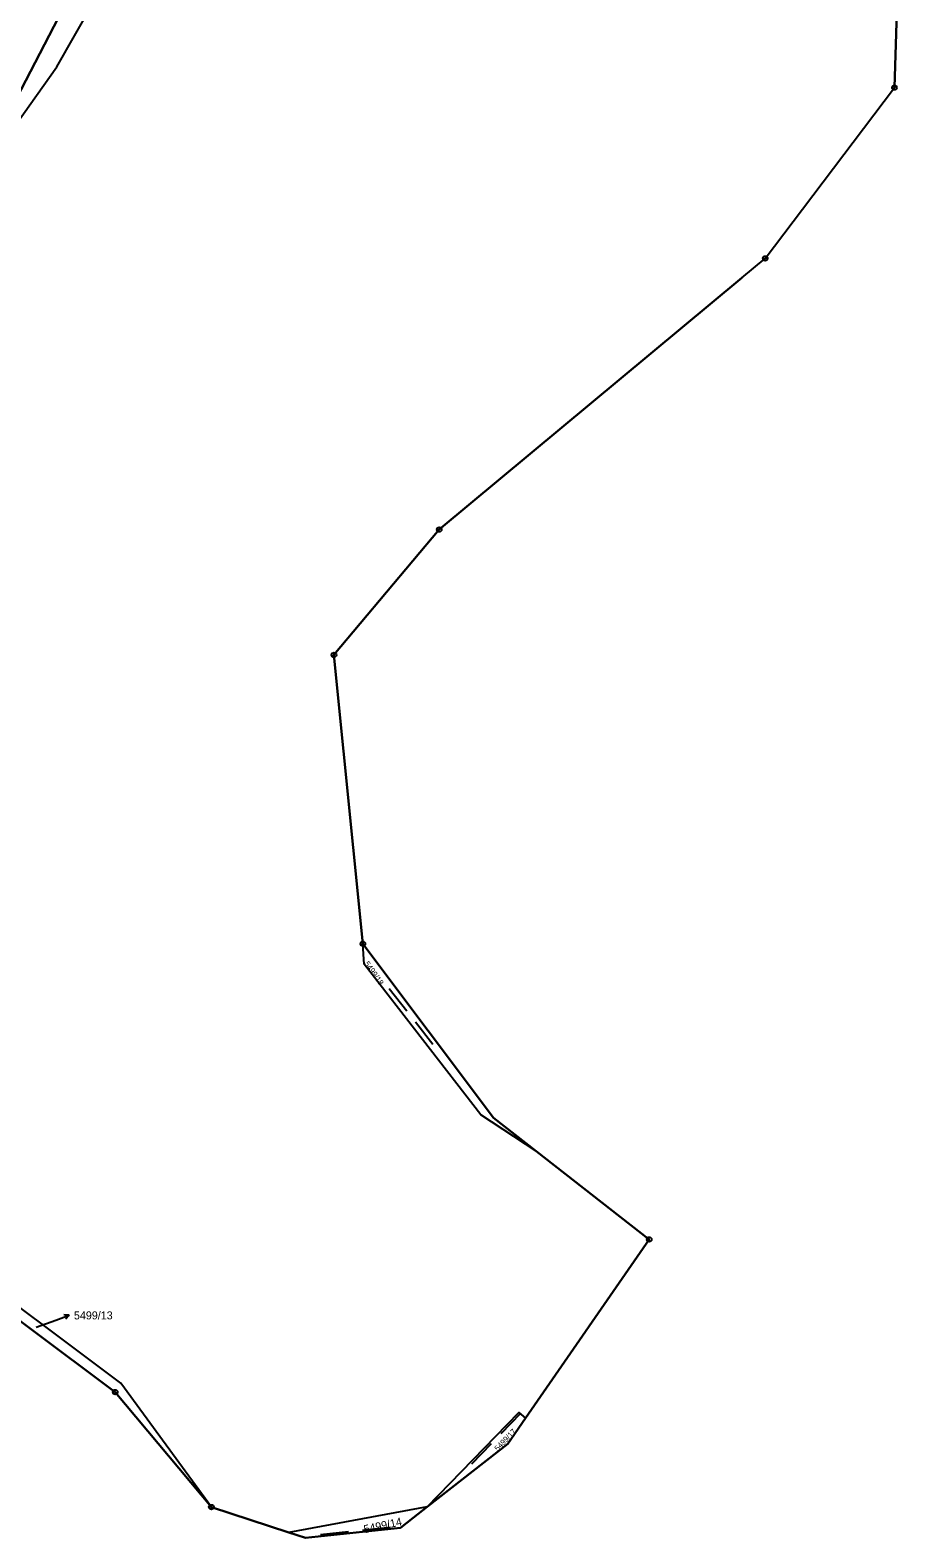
# Model space of a CAD drawing. Extents: x -733394 to -722299, y -1082822 to -1075049.
# Drawn here: x -730959.3 to -730775.2, y -1081247.9 to -1080927.6 of the extents above; entities that cross this region are included whole.
import ezdxf

# ---------------------------------------------------------------- set-up
doc = ezdxf.new("R2010")
doc.units = 0
for name, color, linetype in [('Hranice parcel', 7, 'Continuous'), ('Parcelní čísla', 7, 'Continuous'), ('Polygon ku', 7, 'Continuous'), ('Pop  PČ popisy', 7, 'Continuous'), ('Značky bodu BP', 7, 'Continuous'), ('Značky kultur', 7, 'Continuous')]:
    doc.layers.add(name, color=color, linetype=linetype)

msp = doc.modelspace()

# ---------------------------------------------------------------- linework, layer by layer
at = {"layer": 'Hranice parcel'}
for p, q in [((-730775.19, -1080923.75), (-730775.7, -1080939.84)), ((-730795.25, -1080965.67), (-730775.7, -1080939.84)), ((-730808.08, -1080980.21), (-730872.4, -1081033.7)), ((-730888.61, -1081121.7), (-730860.84, -1081158.65)), ((-730860.84, -1081158.65), (-730851.77, -1081165.74)), ((-730851.77, -1081165.74), (-730827.79, -1081184.5)), ((-730827.79, -1081184.5), (-730854.06, -1081222.45)), ((-730904.34, -1081246.7), (-730920.79, -1081241.33)), ((-730874.94, -1081241.31), (-730904.34, -1081246.7)), ((-730874.94, -1081241.31), (-730877.9, -1081243.63))]:
    msp.add_line(p, q, dxfattribs=at)
for points in [[(-730985.59, -1081002.25), (-730967.87, -1080955.37), (-730953.58, -1080935.43), (-730942.05, -1080915.09), (-730920.42, -1080885.75), (-730893.03, -1080865.71), (-730868.42, -1080836.01), (-730871.64, -1080834.29), (-730977.15, -1080789.57)], [(-730992.05, -1080999.65), (-730935.31, -1080890.34), (-730899.8, -1080865.71)], [(-730808.08, -1080980.21), (-730803.15, -1080976.11), (-730795.25, -1080965.67)], [(-730872.4, -1081033.7), (-730894.74, -1081060.33), (-730888.61, -1081121.7)], [(-730851.77, -1081165.74), (-730863.56, -1081158.05), (-730888.35, -1081125.99), (-730888.61, -1081121.7)], [(-730920.79, -1081241.33), (-730941.21, -1081216.92), (-730977.68, -1081189.64)], [(-730920.79, -1081241.33), (-730940.04, -1081214.99), (-730976.23, -1081187.88)], [(-730874.94, -1081241.31), (-730855.47, -1081221.26), (-730854.06, -1081222.45)], [(-730854.06, -1081222.45), (-730857.84, -1081227.91), (-730874.94, -1081241.31)], [(-730877.9, -1081243.63), (-730880.58, -1081245.73), (-730900.76, -1081247.87), (-730904.34, -1081246.7)]]:
    msp.add_lwpolyline(points, dxfattribs=at)
at = {"layer": 'Polygon ku'}
for points in [[(-730977.15, -1080789.57), (-730932.39, -1080809.91), (-730873.3, -1080836.76), (-730894.49, -1080859.91), (-730899.8, -1080865.71), (-730935.31, -1080890.34), (-730992.05, -1080999.65)], [(-730888.61, -1081121.7), (-730894.74, -1081060.33), (-730872.4, -1081033.7), (-730808.08, -1080980.21), (-730803.15, -1080976.11), (-730795.25, -1080965.67), (-730775.7, -1080939.84), (-730775.19, -1080923.75)], [(-730977.68, -1081189.64), (-730941.21, -1081216.92), (-730920.79, -1081241.33), (-730904.34, -1081246.7), (-730900.76, -1081247.87), (-730880.58, -1081245.73), (-730877.9, -1081243.63), (-730874.94, -1081241.31), (-730857.84, -1081227.91), (-730854.06, -1081222.45), (-730827.79, -1081184.5), (-730851.77, -1081165.74), (-730860.84, -1081158.65), (-730888.61, -1081121.7)]]:
    msp.add_lwpolyline(points, dxfattribs=at)
at = {"layer": 'Pop  PČ popisy'}
for p, q in [((-730953.8, -1081201.63), (-730950.98, -1081200.6)), ((-730950.98, -1081200.6), (-730952.09, -1081200.48)), ((-730950.98, -1081200.6), (-730951.75, -1081201.42)), ((-730958, -1081203.12), (-730953.8, -1081201.63))]:
    msp.add_line(p, q, dxfattribs=at)
at = {"layer": 'Značky bodu BP'}
for centre, radius in [((-730775.7, -1080939.84), 0.5), ((-730775.7, -1080939.84), 0.0303), ((-730803.15, -1080976.11), 0.5), ((-730803.15, -1080976.11), 0.0303), ((-730872.4, -1081033.7), 0.5), ((-730872.4, -1081033.7), 0.0303), ((-730894.74, -1081060.33), 0.5), ((-730894.74, -1081060.33), 0.0303), ((-730888.61, -1081121.7), 0.5), ((-730888.61, -1081121.7), 0.0303), ((-730827.79, -1081184.5), 0.5), ((-730827.79, -1081184.5), 0.0303), ((-730941.21, -1081216.92), 0.5), ((-730941.21, -1081216.92), 0.0303), ((-730920.79, -1081241.33), 0.5), ((-730920.79, -1081241.33), 0.0303)]:
    msp.add_circle(centre, radius, dxfattribs=at)
at = {"layer": 'Značky kultur'}
for p, q in [((-730882.99, -1081131.18), (-730879.3, -1081135.91)), ((-730877.45, -1081138.27), (-730873.76, -1081143)), ((-730859.21, -1081225.68), (-730855.04, -1081221.37)), ((-730865.46, -1081232.16), (-730861.3, -1081227.84)), ((-730897.63, -1081247.16), (-730891.66, -1081246.54)), ((-730888.68, -1081246.22), (-730882.71, -1081245.59))]:
    msp.add_line(p, q, dxfattribs=at)

# ---------------------------------------------------------------- texts
at = {"layer": 'Parcelní čísla'}
for s, height, rotation, p in [('5499/18', 1.19, 305, (-730888.36, -1081125.92)), ('5499/17', 1.19, 46, (-730859.94, -1081229.54)), ('5499/14', 1.7, 12, (-730888.23, -1081246.9))]:
    msp.add_text(s, height=height, rotation=rotation, dxfattribs=at).set_placement(p)
msp.add_text('5499/13', height=1.7, dxfattribs=at).set_placement((-730949.97, -1081201.47))

doc.saveas('drawing.dxf')
